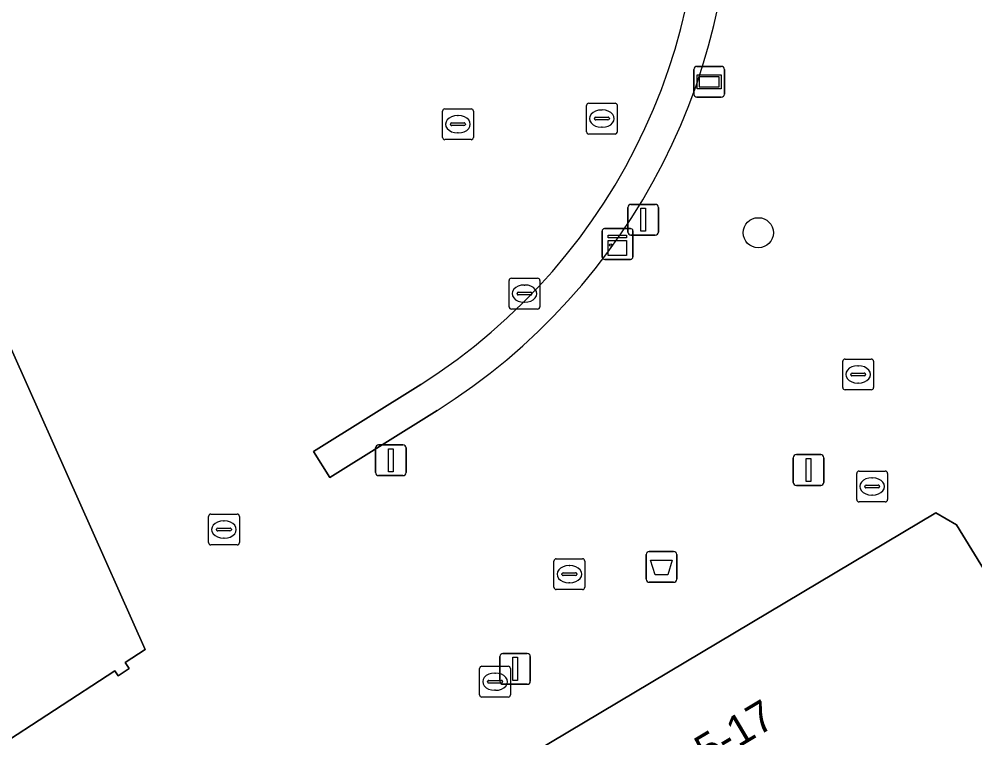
# Model space of a CAD drawing. Extents: x 161087 to 161926, y 382572 to 383873.
# Drawn here: x 161344.72 to 161375.73, y 383301.6 to 383324.93 of the extents above; entities that cross this region are included whole.
import ezdxf

# ---------------------------------------------------------------- set-up
doc = ezdxf.new("R2010")
doc.units = 0
for name, color, linetype in [('IMGEO_Afvalbak', 7, 'Continuous'), ('IMGEO_Boom', 7, 'Continuous'), ('IMGEO_Brandkraan', 7, 'Continuous'), ('IMGEO_Kast', 7, 'Continuous'), ('IMGEO_Kolk', 7, 'Continuous'), ('IMGEO_Lichtmast', 7, 'Continuous'), ('IMGEO_Muur', 7, 'Continuous'), ('IMGEO_Pand', 7, 'Continuous'), ('IMGEO_Pand_nummerreeks', 7, 'Continuous'), ('IMGEO_Rioolput', 7, 'Continuous'), ('IMGEO_Voetgangersgebied_open', 7, 'Continuous'), ('IMGEO_Wegwijzer', 7, 'Continuous')]:
    doc.layers.add(name, color=color, linetype=linetype)

msp = doc.modelspace()

# ---------------------------------------------------------------- linework, layer by layer
at = {"layer": 'IMGEO_Afvalbak'}
for p, q in [((161365.067, 383306.749), (161365.067, 383307.549)), ((161365.067, 383307.549), (161365.067, 383306.749)), ((161365.167, 383307.649), (161365.957, 383307.649)), ((161365.957, 383307.649), (161365.167, 383307.649)), ((161366.057, 383307.549), (161366.057, 383306.749)), ((161366.057, 383306.749), (161366.057, 383307.549)), ((161365.957, 383306.649), (161365.167, 383306.649)), ((161365.167, 383306.649), (161365.957, 383306.649))]:
    msp.add_line(p, q, dxfattribs=at)
msp.add_lwpolyline([(161365.21, 383307.363), (161365.914, 383307.363), (161365.765, 383306.893), (161365.359, 383306.893), (161365.21, 383307.363)], dxfattribs=at)
for centre, start, end in [((161365.167, 383307.549), 90, 180), ((161365.167, 383307.549), 90, 180), ((161365.957, 383307.549), 0, 90), ((161365.957, 383307.549), 360, 90), ((161365.167, 383306.749), 180, 270), ((161365.167, 383306.749), 180, 270), ((161365.957, 383306.749), 270, 0), ((161365.957, 383306.749), 270, 0)]:
    msp.add_arc(centre, 0.1, start, end, dxfattribs=at)
at = {"layer": 'IMGEO_Boom'}
msp.add_circle((161368.704, 383317.992), 0.489, dxfattribs=at)
at = {"layer": 'IMGEO_Brandkraan'}
for p, q in [((161371.972, 383310.258), (161372.824, 383310.258)), ((161371.897, 383309.332), (161371.897, 383310.184)), ((161372.385, 383310.038), (161372.41, 383310.038)), ((161372.898, 383310.184), (161372.898, 383309.332)), ((161372.156, 383309.752), (161372.156, 383309.764)), ((161372.594, 383309.715), (161372.196, 383309.715)), ((161372.199, 383309.801), (161372.597, 383309.801)), ((161372.64, 383309.764), (161372.64, 383309.752)), ((161372.408, 383309.478), (161372.383, 383309.478)), ((161372.824, 383309.258), (161371.972, 383309.258))]:
    msp.add_line(p, q, dxfattribs=at)
for points in [[(161371.972, 383310.258), (161372.824, 383310.258)], [(161371.897, 383309.332), (161371.897, 383310.184)], [(161372.898, 383310.184), (161372.898, 383309.332)], [(161372.824, 383309.258), (161371.972, 383309.258)]]:
    msp.add_lwpolyline(points, dxfattribs=at)
for centre, radius, start, end in [((161371.974, 383310.182), 0.0765, 91.552, 178.448), ((161371.974, 383310.182), 0.0765, 91.552, 178.448), ((161372.822, 383310.182), 0.0765, 1.552, 88.448), ((161372.822, 383310.182), 0.0765, 1.552, 88.448), ((161372.196, 383309.761), 0.0403, 85.8775, 175.7526), ((161372.193, 383309.751), 0.0366, 178.938, 274.7102), ((161372.597, 383309.758), 0.043, 264.8664, 352.4533), ((161372.601, 383309.763), 0.0386, 1.7309, 96.639), ((161371.974, 383309.334), 0.0765, 181.552, 268.448), ((161371.974, 383309.334), 0.0765, 181.552, 268.448), ((161372.822, 383309.334), 0.0765, 271.552, 358.448), ((161372.822, 383309.334), 0.0765, 271.552, 358.448)]:
    msp.add_arc(centre, radius, start, end, dxfattribs=at)
for centre, major_axis, ratio, start_param, end_param in [((161372.384, 383309.758), (-0.387, 0.002), 0.722429, 4.712389, 7.853982), ((161372.409, 383309.758), (-0.39, 0.002), 0.717154, 1.570796, 4.712389)]:
    msp.add_ellipse(centre, major_axis=major_axis, ratio=ratio, start_param=start_param, end_param=end_param, dxfattribs=at)
at = {"layer": 'IMGEO_Kast'}
for p, q in [((161363.636, 383317.202), (161363.636, 383318.043)), ((161363.636, 383318.043), (161363.636, 383317.202)), ((161363.711, 383318.127), (161364.552, 383318.127)), ((161364.552, 383318.127), (161363.711, 383318.127)), ((161364.636, 383318.052), (161364.636, 383317.211)), ((161364.636, 383317.211), (161364.636, 383318.052)), ((161364.561, 383317.127), (161363.72, 383317.127)), ((161363.72, 383317.127), (161364.561, 383317.127))]:
    msp.add_line(p, q, dxfattribs=at)
for points in [[(161363.831, 383317.917), (161364.431, 383317.917), (161364.431, 383317.832), (161363.831, 383317.832), (161363.831, 383317.917)], [(161363.831, 383317.742), (161364.431, 383317.742), (161364.431, 383317.253), (161363.831, 383317.253), (161363.831, 383317.742)]]:
    msp.add_lwpolyline(points, dxfattribs=at)
msp.add_circle((161363.915, 383317.591), 0.0377, dxfattribs=at)
for centre, start, end in [((161363.714, 383318.049), 92.4484, 184.2845), ((161363.714, 383318.049), 92.4484, 184.2845), ((161364.558, 383318.049), 2.4484, 94.2845), ((161364.558, 383318.049), 2.4484, 94.2845), ((161363.714, 383317.205), 182.4484, 274.2845), ((161363.714, 383317.205), 182.4484, 274.2845), ((161364.558, 383317.205), 272.4484, 4.2845), ((161364.558, 383317.205), 272.4484, 4.2845)]:
    msp.add_arc(centre, 0.0779, start, end, dxfattribs=at)
at = {"layer": 'IMGEO_Kolk'}
for p, q in [((161363.129, 383321.27), (161363.129, 383322.122)), ((161363.204, 383322.196), (161364.056, 383322.196)), ((161364.13, 383322.122), (161364.13, 383321.27)), ((161363.388, 383321.69), (161363.388, 383321.702)), ((161363.431, 383321.739), (161363.829, 383321.739)), ((161363.617, 383321.976), (161363.642, 383321.976)), ((161363.872, 383321.702), (161363.872, 383321.69)), ((161363.826, 383321.653), (161363.428, 383321.653)), ((161363.64, 383321.416), (161363.615, 383321.416)), ((161364.056, 383321.196), (161363.204, 383321.196)), ((161360.618, 383315.59), (161360.618, 383316.442)), ((161360.693, 383316.516), (161361.545, 383316.516)), ((161361.619, 383316.442), (161361.619, 383315.59)), ((161361.106, 383316.296), (161361.131, 383316.296)), ((161360.877, 383316.01), (161360.877, 383316.022)), ((161361.315, 383315.973), (161360.917, 383315.973)), ((161360.92, 383316.059), (161361.318, 383316.059)), ((161361.361, 383316.022), (161361.361, 383316.01)), ((161361.545, 383315.516), (161360.693, 383315.516)), ((161361.129, 383315.736), (161361.104, 383315.736)), ((161371.441, 383312.968), (161371.441, 383313.82)), ((161371.516, 383313.894), (161372.368, 383313.894)), ((161371.929, 383313.674), (161371.954, 383313.674)), ((161372.442, 383313.82), (161372.442, 383312.968)), ((161371.7, 383313.388), (161371.7, 383313.4)), ((161372.138, 383313.351), (161371.74, 383313.351)), ((161371.743, 383313.437), (161372.141, 383313.437)), ((161372.184, 383313.4), (161372.184, 383313.388)), ((161371.952, 383313.114), (161371.927, 383313.114)), ((161372.368, 383312.894), (161371.516, 383312.894)), ((161362.075, 383306.486), (161362.075, 383307.338)), ((161362.15, 383307.412), (161363.002, 383307.412)), ((161362.563, 383307.192), (161362.588, 383307.192)), ((161363.076, 383307.338), (161363.076, 383306.486)), ((161362.334, 383306.906), (161362.334, 383306.918)), ((161362.772, 383306.869), (161362.374, 383306.869)), ((161362.377, 383306.955), (161362.775, 383306.955)), ((161362.818, 383306.918), (161362.818, 383306.906)), ((161362.586, 383306.632), (161362.561, 383306.632)), ((161363.002, 383306.412), (161362.15, 383306.412))]:
    msp.add_line(p, q, dxfattribs=at)
for points in [[(161363.129, 383321.27), (161363.129, 383322.122)], [(161363.204, 383322.196), (161364.056, 383322.196)], [(161364.13, 383322.122), (161364.13, 383321.27)], [(161364.056, 383321.196), (161363.204, 383321.196)], [(161360.618, 383315.59), (161360.618, 383316.442)], [(161360.693, 383316.516), (161361.545, 383316.516)], [(161361.619, 383316.442), (161361.619, 383315.59)], [(161361.545, 383315.516), (161360.693, 383315.516)], [(161371.441, 383312.968), (161371.441, 383313.82)], [(161371.516, 383313.894), (161372.368, 383313.894)], [(161372.442, 383313.82), (161372.442, 383312.968)], [(161372.368, 383312.894), (161371.516, 383312.894)], [(161362.075, 383306.486), (161362.075, 383307.338)], [(161362.15, 383307.412), (161363.002, 383307.412)], [(161363.076, 383307.338), (161363.076, 383306.486)], [(161363.002, 383306.412), (161362.15, 383306.412)]]:
    msp.add_lwpolyline(points, dxfattribs=at)
for centre, radius, start, end in [((161363.206, 383322.12), 0.0765, 91.552, 178.448), ((161363.206, 383322.12), 0.0765, 91.552, 178.448), ((161364.054, 383322.12), 0.0765, 1.552, 88.448), ((161364.054, 383322.12), 0.0765, 1.552, 88.448), ((161363.428, 383321.699), 0.0403, 85.8775, 175.7526), ((161363.833, 383321.701), 0.0386, 1.7309, 96.639), ((161363.425, 383321.689), 0.0366, 178.938, 274.7102), ((161363.829, 383321.696), 0.043, 264.8664, 352.4533), ((161363.206, 383321.272), 0.0765, 181.552, 268.448), ((161363.206, 383321.272), 0.0765, 181.552, 268.448), ((161364.054, 383321.272), 0.0765, 271.552, 358.448), ((161364.054, 383321.272), 0.0765, 271.552, 358.448), ((161360.695, 383316.44), 0.0765, 91.552, 178.448), ((161360.695, 383316.44), 0.0765, 91.552, 178.448), ((161361.543, 383316.44), 0.0765, 1.552, 88.448), ((161361.543, 383316.44), 0.0765, 1.552, 88.448), ((161360.917, 383316.019), 0.0403, 85.8775, 175.7526), ((161360.914, 383316.009), 0.0366, 178.938, 274.7102), ((161361.318, 383316.016), 0.043, 264.8664, 352.4533), ((161361.322, 383316.021), 0.0386, 1.7309, 96.639), ((161360.695, 383315.592), 0.0765, 181.552, 268.448), ((161360.695, 383315.592), 0.0765, 181.552, 268.448), ((161361.543, 383315.592), 0.0765, 271.552, 358.448), ((161361.543, 383315.592), 0.0765, 271.552, 358.448), ((161371.518, 383313.818), 0.0765, 91.552, 178.448), ((161371.518, 383313.818), 0.0765, 91.552, 178.448), ((161372.366, 383313.818), 0.0765, 1.552, 88.448), ((161372.366, 383313.818), 0.0765, 1.552, 88.448), ((161371.74, 383313.397), 0.0403, 85.8775, 175.7526), ((161371.737, 383313.387), 0.0366, 178.938, 274.7102), ((161372.141, 383313.394), 0.043, 264.8664, 352.4533), ((161372.145, 383313.399), 0.0386, 1.7309, 96.639), ((161371.518, 383312.97), 0.0765, 181.552, 268.448), ((161371.518, 383312.97), 0.0765, 181.552, 268.448), ((161372.366, 383312.97), 0.0765, 271.552, 358.448), ((161372.366, 383312.97), 0.0765, 271.552, 358.448), ((161362.152, 383307.336), 0.0765, 91.552, 178.448), ((161362.152, 383307.336), 0.0765, 91.552, 178.448), ((161363, 383307.336), 0.0765, 1.552, 88.448), ((161363, 383307.336), 0.0765, 1.552, 88.448), ((161362.374, 383306.915), 0.0403, 85.8775, 175.7526), ((161362.371, 383306.905), 0.0366, 178.938, 274.7102), ((161362.775, 383306.912), 0.043, 264.8664, 352.4533), ((161362.779, 383306.917), 0.0386, 1.7309, 96.639), ((161362.152, 383306.488), 0.0765, 181.552, 268.448), ((161362.152, 383306.488), 0.0765, 181.552, 268.448), ((161363, 383306.488), 0.0765, 271.552, 358.448), ((161363, 383306.488), 0.0765, 271.552, 358.448)]:
    msp.add_arc(centre, radius, start, end, dxfattribs=at)
for centre, major_axis, ratio, start_param, end_param in [((161363.616, 383321.696), (-0.387, 0.002), 0.722429, 4.712389, 7.853982), ((161363.641, 383321.696), (-0.39, 0.002), 0.717154, 1.570796, 4.712389), ((161361.105, 383316.016), (-0.387, 0.002), 0.722429, 4.712389, 7.853982), ((161361.13, 383316.016), (-0.39, 0.002), 0.717154, 1.570796, 4.712389), ((161371.928, 383313.394), (-0.387, 0.002), 0.722429, 4.712389, 7.853982), ((161371.953, 383313.394), (-0.39, 0.002), 0.717154, 1.570796, 4.712389), ((161362.562, 383306.912), (-0.387, 0.002), 0.722429, 4.712389, 7.853982), ((161362.587, 383306.912), (-0.39, 0.002), 0.717154, 1.570796, 4.712389)]:
    msp.add_ellipse(centre, major_axis=major_axis, ratio=ratio, start_param=start_param, end_param=end_param, dxfattribs=at)
at = {"layer": 'IMGEO_Lichtmast'}
for p, q in [((161364.571, 383318.914), (161365.361, 383318.914)), ((161365.361, 383318.914), (161364.571, 383318.914)), ((161364.471, 383318.014), (161364.471, 383318.814)), ((161364.471, 383318.814), (161364.471, 383318.014)), ((161365.461, 383318.814), (161365.461, 383318.014)), ((161365.461, 383318.014), (161365.461, 383318.814)), ((161365.361, 383317.914), (161364.571, 383317.914)), ((161364.571, 383317.914), (161365.361, 383317.914)), ((161356.286, 383310.209), (161356.286, 383311.009)), ((161356.286, 383311.009), (161356.286, 383310.209)), ((161356.386, 383311.109), (161357.176, 383311.109)), ((161357.176, 383311.109), (161356.386, 383311.109)), ((161357.276, 383311.009), (161357.276, 383310.209)), ((161357.276, 383310.209), (161357.276, 383311.009)), ((161369.839, 383309.892), (161369.839, 383310.692)), ((161369.839, 383310.692), (161369.839, 383309.892)), ((161369.939, 383310.792), (161370.729, 383310.792)), ((161370.729, 383310.792), (161369.939, 383310.792)), ((161370.829, 383310.692), (161370.829, 383309.892)), ((161370.829, 383309.892), (161370.829, 383310.692)), ((161357.176, 383310.109), (161356.386, 383310.109)), ((161356.386, 383310.109), (161357.176, 383310.109)), ((161370.729, 383309.792), (161369.939, 383309.792)), ((161369.939, 383309.792), (161370.729, 383309.792)), ((161360.417, 383304.339), (161361.207, 383304.339)), ((161361.207, 383304.339), (161360.417, 383304.339)), ((161360.317, 383303.439), (161360.317, 383304.239)), ((161360.317, 383304.239), (161360.317, 383303.439)), ((161361.307, 383304.239), (161361.307, 383303.439)), ((161361.307, 383303.439), (161361.307, 383304.239)), ((161361.207, 383303.339), (161360.417, 383303.339)), ((161360.417, 383303.339), (161361.207, 383303.339))]:
    msp.add_line(p, q, dxfattribs=at)
for points in [[(161364.891, 383318.789), (161365.041, 383318.789), (161365.041, 383318.039), (161364.891, 383318.039), (161364.891, 383318.789)], [(161356.706, 383310.984), (161356.856, 383310.984), (161356.856, 383310.234), (161356.706, 383310.234), (161356.706, 383310.984)], [(161370.259, 383310.667), (161370.409, 383310.667), (161370.409, 383309.917), (161370.259, 383309.917), (161370.259, 383310.667)], [(161360.737, 383304.214), (161360.887, 383304.214), (161360.887, 383303.464), (161360.737, 383303.464), (161360.737, 383304.214)]]:
    msp.add_lwpolyline(points, dxfattribs=at)
for centre, start, end in [((161364.571, 383318.814), 90, 180), ((161364.571, 383318.814), 90, 180), ((161365.361, 383318.814), 0, 90), ((161365.361, 383318.814), 360, 90), ((161364.571, 383318.014), 180, 270), ((161364.571, 383318.014), 180, 270), ((161365.361, 383318.014), 270, 0), ((161365.361, 383318.014), 270, 0), ((161356.386, 383311.009), 90, 180), ((161356.386, 383311.009), 90, 180), ((161357.176, 383311.009), 0, 90), ((161357.176, 383311.009), 360, 90), ((161369.939, 383310.692), 90, 180), ((161369.939, 383310.692), 90, 180), ((161370.729, 383310.692), 0, 90), ((161370.729, 383310.692), 360, 90), ((161356.386, 383310.209), 180, 270), ((161356.386, 383310.209), 180, 270), ((161357.176, 383310.209), 270, 0), ((161357.176, 383310.209), 270, 0), ((161369.939, 383309.892), 180, 270), ((161369.939, 383309.892), 180, 270), ((161370.729, 383309.892), 270, 0), ((161370.729, 383309.892), 270, 0), ((161360.417, 383304.239), 90, 180), ((161360.417, 383304.239), 90, 180), ((161361.207, 383304.239), 0, 90), ((161361.207, 383304.239), 360, 90), ((161360.417, 383303.439), 180, 270), ((161360.417, 383303.439), 180, 270), ((161361.207, 383303.439), 270, 0), ((161361.207, 383303.439), 270, 0)]:
    msp.add_arc(centre, 0.1, start, end, dxfattribs=at)
at = {"layer": 'IMGEO_Muur'}
msp.add_lwpolyline([(161357.751, 383313.072), (161354.279, 383310.89), (161354.802, 383310.052), (161358.285, 383312.225)], dxfattribs=at)
for centre, radius, start, end in [((161347.289, 383329.58), 19.544, 302.3647, 7.9573), ((161347.385, 383329.53), 20.452, 302.2066, 3.8638)]:
    msp.add_arc(centre, radius, start, end, dxfattribs=at)
at = {"layer": 'IMGEO_Pand'}
msp.add_lwpolyline([(161343.902, 383301.223), (161347.827, 383303.779), (161347.937, 383303.61), (161348.298, 383303.845), (161348.169, 383304.042), (161348.814, 383304.462), (161340.283, 383323.592), (161340.217, 383323.739), (161332.48, 383321.167), (161333.621, 383318.578), (161334.236, 383315.751), (161335.723, 383312.257), (161334.548, 383311.974), (161333.5, 383311.412), (161332.889, 383312.552), (161331.885, 383312.014), (161332.45, 383310.96), (161325.958, 383307.478), (161322.685, 383305.103), (161322.786, 383304.929), (161315.219, 383300.537)], dxfattribs=at)
msp.add_lwpolyline([(161359.257, 383299.84), (161365.594, 383288.568), (161366.95, 383286.079), (161372.685, 383276.746), (161378.181, 383267.836), (161382.351, 383261.263), (161391.589, 383266.294), (161390.308, 383268.951), (161387.544, 383274.68), (161396.061, 383280.889), (161395.702, 383281.374), (161393.476, 383284.379), (161392.485, 383284.623), (161389.711, 383289.197), (161388.88, 383289.401), (161386.063, 383294.047), (161385.378, 383294.214), (161382.54, 383298.894), (161381.795, 383299.076), (161381.152, 383298.687), (161375.138, 383308.517), (161374.459, 383308.902)], close=True, dxfattribs=at)
at = {"layer": 'IMGEO_Rioolput'}
for p, q in [((161358.534, 383322.013), (161359.386, 383322.013)), ((161358.459, 383321.087), (161358.459, 383321.939)), ((161358.947, 383321.793), (161358.972, 383321.793)), ((161359.46, 383321.939), (161359.46, 383321.087)), ((161358.718, 383321.507), (161358.718, 383321.519)), ((161359.156, 383321.47), (161358.758, 383321.47)), ((161358.761, 383321.556), (161359.159, 383321.556)), ((161359.202, 383321.519), (161359.202, 383321.507)), ((161358.97, 383321.233), (161358.945, 383321.233)), ((161359.386, 383321.013), (161358.534, 383321.013)), ((161350.868, 383307.935), (161350.868, 383308.787)), ((161350.943, 383308.861), (161351.795, 383308.861)), ((161351.869, 383308.787), (161351.869, 383307.935)), ((161351.127, 383308.355), (161351.127, 383308.367)), ((161351.17, 383308.404), (161351.568, 383308.404)), ((161351.356, 383308.641), (161351.381, 383308.641)), ((161351.611, 383308.367), (161351.611, 383308.355)), ((161351.565, 383308.318), (161351.167, 383308.318)), ((161351.379, 383308.081), (161351.354, 383308.081)), ((161351.795, 383307.861), (161350.943, 383307.861)), ((161359.663, 383302.996), (161359.663, 383303.848)), ((161359.738, 383303.922), (161360.59, 383303.922)), ((161360.664, 383303.848), (161360.664, 383302.996)), ((161359.922, 383303.416), (161359.922, 383303.428)), ((161359.965, 383303.465), (161360.363, 383303.465)), ((161360.151, 383303.702), (161360.176, 383303.702)), ((161360.406, 383303.428), (161360.406, 383303.416)), ((161360.36, 383303.379), (161359.962, 383303.379)), ((161360.174, 383303.142), (161360.149, 383303.142)), ((161360.59, 383302.922), (161359.738, 383302.922))]:
    msp.add_line(p, q, dxfattribs=at)
for points in [[(161358.534, 383322.013), (161359.386, 383322.013)], [(161358.459, 383321.087), (161358.459, 383321.939)], [(161359.46, 383321.939), (161359.46, 383321.087)], [(161359.386, 383321.013), (161358.534, 383321.013)], [(161350.868, 383307.935), (161350.868, 383308.787)], [(161350.943, 383308.861), (161351.795, 383308.861)], [(161351.869, 383308.787), (161351.869, 383307.935)], [(161351.795, 383307.861), (161350.943, 383307.861)], [(161359.663, 383302.996), (161359.663, 383303.848)], [(161359.738, 383303.922), (161360.59, 383303.922)], [(161360.664, 383303.848), (161360.664, 383302.996)], [(161360.59, 383302.922), (161359.738, 383302.922)]]:
    msp.add_lwpolyline(points, dxfattribs=at)
for centre, radius, start, end in [((161358.536, 383321.937), 0.0765, 91.552, 178.448), ((161358.536, 383321.937), 0.0765, 91.552, 178.448), ((161359.384, 383321.937), 0.0765, 1.552, 88.448), ((161359.384, 383321.937), 0.0765, 1.552, 88.448), ((161358.758, 383321.516), 0.0403, 85.8775, 175.7526), ((161358.755, 383321.506), 0.0366, 178.938, 274.7102), ((161359.159, 383321.513), 0.043, 264.8664, 352.4533), ((161359.163, 383321.518), 0.0386, 1.7309, 96.639), ((161358.536, 383321.089), 0.0765, 181.552, 268.448), ((161358.536, 383321.089), 0.0765, 181.552, 268.448), ((161359.384, 383321.089), 0.0765, 271.552, 358.448), ((161359.384, 383321.089), 0.0765, 271.552, 358.448), ((161350.945, 383308.785), 0.0765, 91.552, 178.448), ((161350.945, 383308.785), 0.0765, 91.552, 178.448), ((161351.793, 383308.785), 0.0765, 1.552, 88.448), ((161351.793, 383308.785), 0.0765, 1.552, 88.448), ((161351.167, 383308.364), 0.0403, 85.8775, 175.7526), ((161351.572, 383308.366), 0.0386, 1.7309, 96.639), ((161351.164, 383308.354), 0.0366, 178.938, 274.7102), ((161351.568, 383308.361), 0.043, 264.8664, 352.4533), ((161350.945, 383307.937), 0.0765, 181.552, 268.448), ((161350.945, 383307.937), 0.0765, 181.552, 268.448), ((161351.793, 383307.937), 0.0765, 271.552, 358.448), ((161351.793, 383307.937), 0.0765, 271.552, 358.448), ((161359.74, 383303.846), 0.0765, 91.552, 178.448), ((161359.74, 383303.846), 0.0765, 91.552, 178.448), ((161360.588, 383303.846), 0.0765, 1.552, 88.448), ((161360.588, 383303.846), 0.0765, 1.552, 88.448), ((161359.962, 383303.425), 0.0403, 85.8775, 175.7526), ((161359.959, 383303.415), 0.0366, 178.938, 274.7102), ((161360.363, 383303.422), 0.043, 264.8664, 352.4533), ((161360.367, 383303.427), 0.0386, 1.7309, 96.639), ((161359.74, 383302.998), 0.0765, 181.552, 268.448), ((161359.74, 383302.998), 0.0765, 181.552, 268.448), ((161360.588, 383302.998), 0.0765, 271.552, 358.448), ((161360.588, 383302.998), 0.0765, 271.552, 358.448)]:
    msp.add_arc(centre, radius, start, end, dxfattribs=at)
for centre, major_axis, ratio, start_param, end_param in [((161358.946, 383321.513), (-0.387, 0.002), 0.722429, 4.712389, 7.853982), ((161358.971, 383321.513), (-0.39, 0.002), 0.717154, 1.570796, 4.712389), ((161351.355, 383308.361), (-0.387, 0.002), 0.722429, 4.712389, 7.853982), ((161351.38, 383308.361), (-0.39, 0.002), 0.717154, 1.570796, 4.712389), ((161360.15, 383303.422), (-0.387, 0.002), 0.722429, 4.712389, 7.853982), ((161360.175, 383303.422), (-0.39, 0.002), 0.717154, 1.570796, 4.712389)]:
    msp.add_ellipse(centre, major_axis=major_axis, ratio=ratio, start_param=start_param, end_param=end_param, dxfattribs=at)
at = {"layer": 'IMGEO_Voetgangersgebied_open'}
for points in [[(161340.283, 383323.592), (161348.814, 383304.462), (161348.169, 383304.042), (161348.298, 383303.845), (161347.937, 383303.61), (161347.827, 383303.779), (161343.902, 383301.223)], [(161358.285, 383312.225), (161354.802, 383310.052), (161354.279, 383310.89), (161357.751, 383313.072)], [(161359.257, 383299.84), (161374.459, 383308.902), (161375.138, 383308.517), (161381.152, 383298.687)]]:
    msp.add_lwpolyline(points, dxfattribs=at)
for centre, radius, start, end in [((161347.289, 383329.58), 19.544, 302.3647, 7.9573), ((161347.385, 383329.53), 20.452, 302.2066, 3.8638)]:
    msp.add_arc(centre, radius, start, end, dxfattribs=at)
at = {"layer": 'IMGEO_Wegwijzer'}
for p, q in [((161366.614, 383322.49), (161366.614, 383323.29)), ((161366.614, 383323.29), (161366.614, 383322.49)), ((161366.714, 383323.39), (161367.504, 383323.39)), ((161367.504, 383323.39), (161366.714, 383323.39)), ((161367.604, 383323.29), (161367.604, 383322.49)), ((161367.604, 383322.49), (161367.604, 383323.29)), ((161367.504, 383322.39), (161366.714, 383322.39)), ((161366.714, 383322.39), (161367.504, 383322.39))]:
    msp.add_line(p, q, dxfattribs=at)
for points in [[(161366.715, 383323.122), (161367.503, 383323.122), (161367.503, 383322.658), (161366.715, 383322.658), (161366.715, 383323.122)], [(161366.78, 383323.057), (161366.78, 383322.723), (161367.438, 383322.723), (161367.438, 383323.057), (161366.78, 383323.057)]]:
    msp.add_lwpolyline(points, dxfattribs=at)
for centre, start, end in [((161366.714, 383323.29), 90, 180), ((161366.714, 383323.29), 90, 180), ((161367.504, 383323.29), 0, 90), ((161367.504, 383323.29), 360, 90), ((161366.714, 383322.49), 180, 270), ((161366.714, 383322.49), 180, 270), ((161367.504, 383322.49), 270, 0), ((161367.504, 383322.49), 270, 0)]:
    msp.add_arc(centre, 0.1, start, end, dxfattribs=at)

# ---------------------------------------------------------------- texts
at = {"layer": 'IMGEO_Pand_nummerreeks'}
msp.add_text('15-17', height=1, rotation=30.8022, dxfattribs=at).set_placement((161366.396, 383300.277))

doc.saveas('drawing.dxf')
